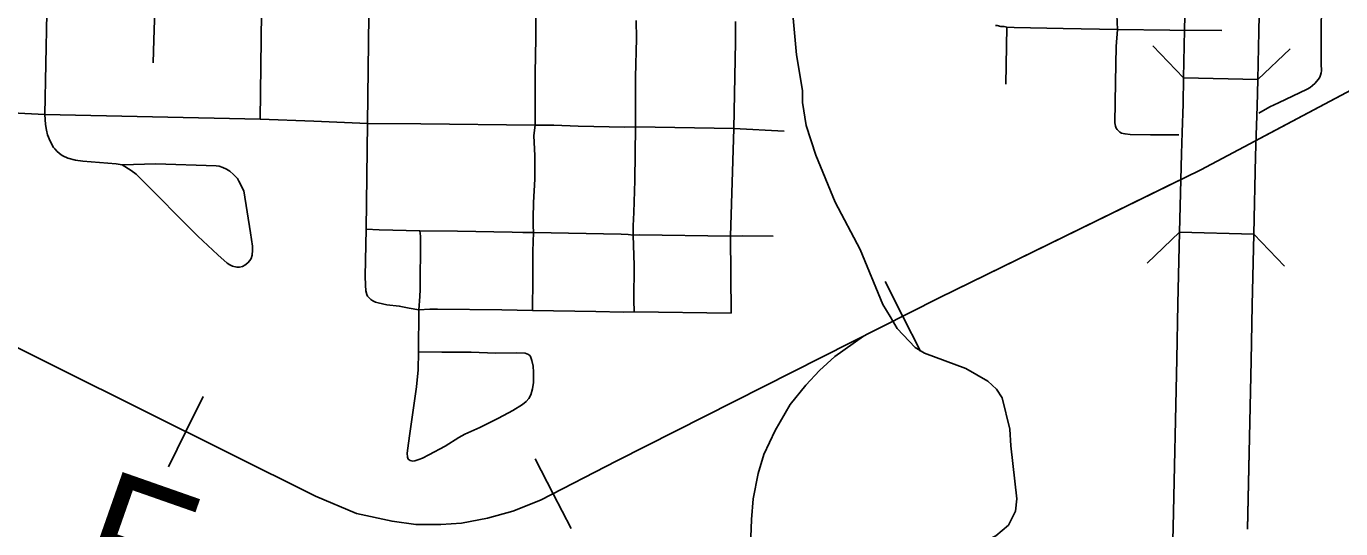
# Model space of a CAD drawing. Extents: x -19 to 366, y -4 to 359.
# Drawn here: x 154.018 to 154.856, y 188.959 to 189.279 of the extents above; entities that cross this region are included whole.
import ezdxf

# ---------------------------------------------------------------- set-up
doc = ezdxf.new("R2010")
doc.units = 0
for name, color, linetype in [('R_Contour Annot', 7, 'Continuous'), ('R_Striping', 7, 'Continuous'), ('R_Temp Easement', 7, 'Continuous'), ('R_Vert Alg', 7, 'Continuous'), ('R_Water Annot', 7, 'Continuous'), ('Sheet Fence', 7, 'Continuous')]:
    doc.layers.add(name, color=color, linetype=linetype)

msp = doc.modelspace()

# ---------------------------------------------------------------- linework, layer by layer
at = {"layer": 'R_Contour Annot'}
for p, q in [((154.75634, 189.27714), (154.75634, 189.27713)), ((154.80302, 189.24543), (154.75568, 189.24645)), ((154.75469, 189.21157), (154.75469, 189.21156)), ((154.80201, 189.20992), (154.80201, 189.20993)), ((154.75305, 189.14795), (154.80039, 189.14685)), ((154.74896, 188.95986), (154.74896, 188.95979))]:
    msp.add_line(p, q, dxfattribs=at)
for points in [[(154.75634, 189.27713), (154.75765, 189.33958)], [(154.80498, 189.33859), (154.80368, 189.27612)], [(154.75568, 189.24645), (154.75634, 189.27714)], [(154.80368, 189.27612), (154.80302, 189.24543)], [(154.75469, 189.21156), (154.75532, 189.22983), (154.75568, 189.24645)], [(154.80201, 189.20993), (154.80265, 189.2285), (154.80301, 189.24514)], [(154.75305, 189.14795), (154.75422, 189.19791), (154.75469, 189.21157)], [(154.80039, 189.14685), (154.80155, 189.19653), (154.80201, 189.20992)], [(154.74896, 188.95979), (154.75134, 189.06696), (154.75199, 189.1024), (154.75305, 189.14795)], [(154.74896, 188.95979), (154.75134, 189.06696), (154.75199, 189.1024), (154.75305, 189.14795)], [(154.7963, 188.95874), (154.79868, 189.066), (154.79933, 189.10142), (154.80039, 189.14685)], [(154.80039, 189.14685), (154.79933, 189.10142), (154.79868, 189.066), (154.7963, 188.95867)], [(154.74644, 188.86901), (154.74688, 188.87712), (154.74896, 188.95986)], [(154.74644, 188.86901), (154.74688, 188.87712), (154.74896, 188.95979)]]:
    msp.add_lwpolyline(points, dxfattribs=at)
at = {"layer": 'R_Striping'}
for points in [[(154.03342, 189.37851), (154.03233, 189.34853), (154.03111, 189.30385), (154.03083, 189.28769), (154.02969, 189.22309)], [(154.71431, 189.33909), (154.71311, 189.28657), (154.71351, 189.27741)], [(154.8445, 189.33932), (154.84378, 189.31872), (154.84334, 189.27272), (154.8434, 189.25387), (154.84359, 189.25244), (154.84358, 189.25099), (154.84339, 189.24956), (154.843, 189.24818), (154.84243, 189.24685), (154.84168, 189.24561), (154.83944, 189.24293), (154.83794, 189.24152), (154.8363, 189.24029), (154.83453, 189.23925), (154.81615, 189.23058)], [(154.09979, 189.28971), (154.09915, 189.2707), (154.09864, 189.2561)], [(154.16774, 189.28795), (154.16692, 189.2201)], [(154.23621, 189.28628), (154.23543, 189.21742)], [(154.34263, 189.2845), (154.3427, 189.27178), (154.34214, 189.24939)], [(154.40659, 189.283), (154.40679, 189.27159), (154.40613, 189.24689), (154.4063, 189.22216), (154.40613, 189.21512)], [(154.46987, 189.28247), (154.46998, 189.26923), (154.46893, 189.21406)], [(154.643, 189.2789), (154.64134, 189.27917), (154.63904, 189.2793), (154.6368, 189.27977), (154.63577, 189.27983)], [(154.643, 189.2789), (154.64222, 189.24239)], [(154.64766, 189.27852), (154.643, 189.2789)], [(154.67893, 189.27799), (154.64766, 189.27852)], [(154.71351, 189.27741), (154.67893, 189.27799)], [(154.71351, 189.27741), (154.71267, 189.26642), (154.71217, 189.24362), (154.71187, 189.21787), (154.71196, 189.21669), (154.71223, 189.21554), (154.71269, 189.21445), (154.71333, 189.21345)], [(154.74689, 189.27687), (154.71351, 189.27741)], [(154.78001, 189.27663), (154.74689, 189.27687)], [(154.34214, 189.24939), (154.3422, 189.21626)], [(154.02969, 189.22309), (153.99975, 189.22451), (153.98482, 189.22508), (153.96868, 189.22545), (153.9652, 189.22458), (153.96318, 189.22385)], [(154.81615, 189.23058), (154.81069, 189.22799), (154.80358, 189.22392)], [(154.02969, 189.22309), (154.03006, 189.21681), (154.03062, 189.21309), (154.03137, 189.2102), (154.03306, 189.20607), (154.03512, 189.20211), (154.03596, 189.20109), (154.03756, 189.19959)], [(154.16692, 189.2201), (154.02969, 189.22309)], [(154.20119, 189.21876), (154.16692, 189.2201)], [(154.23543, 189.21742), (154.20119, 189.21876)], [(154.23543, 189.21742), (154.23441, 189.14995)], [(154.26944, 189.21715), (154.23543, 189.21742)], [(154.3422, 189.21626), (154.26944, 189.21715)], [(154.3422, 189.21626), (154.34148, 189.2096), (154.34208, 189.19667), (154.34193, 189.18185)], [(154.40613, 189.21512), (154.39946, 189.21506), (154.36974, 189.21559), (154.35414, 189.21619), (154.3422, 189.21626)], [(154.40613, 189.21512), (154.40578, 189.18104)], [(154.46893, 189.21406), (154.40613, 189.21512)], [(154.46893, 189.21406), (154.46673, 189.14553)], [(154.50093, 189.21239), (154.46893, 189.21406)], [(154.75265, 189.21016), (154.73458, 189.21006), (154.72169, 189.21039), (154.71837, 189.21068), (154.7172, 189.21088), (154.71607, 189.21127), (154.71504, 189.21184), (154.71412, 189.21257), (154.71333, 189.21345)], [(154.03756, 189.19959), (154.03992, 189.19746), (154.04103, 189.19675), (154.04425, 189.1953), (154.04924, 189.19396), (154.05381, 189.19325), (154.07506, 189.19152), (154.07898, 189.19099)], [(154.07898, 189.19099), (154.10045, 189.19152), (154.13875, 189.19035), (154.14077, 189.19012), (154.14314, 189.18938), (154.1454, 189.18832), (154.14765, 189.18685), (154.14998, 189.18484)], [(154.14998, 189.18484), (154.1524, 189.18222), (154.1534, 189.1806), (154.15647, 189.17448), (154.16076, 189.14758), (154.16191, 189.13905), (154.16196, 189.13646), (154.16172, 189.13339), (154.16108, 189.13126), (154.16036, 189.12997), (154.15905, 189.1285), (154.15709, 189.12691), (154.15562, 189.12616), (154.15362, 189.12569), (154.15212, 189.12577), (154.14919, 189.12644), (154.14758, 189.12719), (154.14584, 189.1283), (154.13989, 189.13348), (154.12716, 189.14552), (154.08961, 189.18331), (154.08774, 189.18494), (154.08459, 189.18731), (154.07898, 189.19099)], [(154.34193, 189.18185), (154.34126, 189.16686), (154.34101, 189.1569), (154.34101, 189.15226), (154.34127, 189.14771)], [(154.40578, 189.18104), (154.40514, 189.16054), (154.40461, 189.15198), (154.40467, 189.14612)], [(154.23441, 189.14995), (154.23382, 189.1199), (154.23401, 189.11416), (154.23431, 189.11064), (154.23485, 189.10818), (154.23531, 189.10713)], [(154.26878, 189.14889), (154.24274, 189.14956), (154.23441, 189.14995)], [(154.26878, 189.14889), (154.26905, 189.1454), (154.26916, 189.13308), (154.26894, 189.12213), (154.26893, 189.11152), (154.26878, 189.10706), (154.26806, 189.09856)], [(154.34127, 189.14771), (154.33444, 189.14773), (154.32759, 189.14801), (154.29274, 189.14861), (154.26878, 189.14889)], [(154.34127, 189.14771), (154.34079, 189.13592), (154.34083, 189.11857), (154.34048, 189.09804)], [(154.40467, 189.14612), (154.40155, 189.1465), (154.39712, 189.1467), (154.34127, 189.14771)], [(154.46673, 189.14553), (154.40871, 189.14641), (154.40467, 189.14612)], [(154.40467, 189.14612), (154.40531, 189.12682), (154.40517, 189.10466), (154.40532, 189.09713)], [(154.49403, 189.14538), (154.47445, 189.14567), (154.46673, 189.14553)], [(154.46673, 189.14553), (154.46714, 189.09643)], [(154.26806, 189.09856), (154.2619, 189.09959), (154.25556, 189.10092), (154.24772, 189.10178), (154.24216, 189.10288), (154.24035, 189.10344), (154.23872, 189.10418), (154.23746, 189.10502), (154.23531, 189.10713)], [(154.34048, 189.09804), (154.32088, 189.09844), (154.27992, 189.09891), (154.27516, 189.0989), (154.26806, 189.09856)], [(154.26806, 189.09856), (154.26787, 189.07173)], [(154.40532, 189.09713), (154.39858, 189.09701), (154.3809, 189.09746), (154.34048, 189.09804)], [(154.46714, 189.09643), (154.40532, 189.09713)], [(154.26787, 189.07173), (154.2676, 189.06012), (154.26666, 189.04944), (154.2622, 189.0181), (154.26094, 189.01024), (154.26059, 189.00704), (154.26076, 189.00444), (154.26125, 189.00316)], [(154.34122, 189.05882), (154.34097, 189.06262), (154.34017, 189.06618), (154.33957, 189.0681), (154.33905, 189.06905), (154.338, 189.07004), (154.33701, 189.07052), (154.33582, 189.07076), (154.33058, 189.07096), (154.31692, 189.07093), (154.30139, 189.07139), (154.28273, 189.0714), (154.26787, 189.07173)], [(154.34122, 189.05882), (154.34116, 189.05217), (154.34062, 189.04807), (154.33955, 189.04432), (154.33818, 189.04189), (154.33639, 189.03993), (154.33419, 189.03819), (154.32808, 189.03428), (154.31884, 189.02945), (154.3069, 189.02347), (154.29739, 189.01912), (154.29364, 189.01701), (154.28478, 189.0116), (154.27448, 189.00594), (154.27032, 189.00391), (154.26801, 189.00294), (154.26557, 189.00216), (154.26415, 189.00201), (154.26244, 189.00231), (154.26125, 189.00316)]]:
    msp.add_lwpolyline(points, dxfattribs=at)
at = {"layer": 'R_Temp Easement'}
for points in [[(154.56865, 189.09419), (154.56396, 189.10188), (154.54948, 189.13692), (154.53357, 189.16717), (154.52109, 189.19711), (154.51505, 189.21599), (154.5127, 189.23075), (154.51275, 189.23835), (154.50892, 189.26125), (154.50441, 189.31055), (154.50069, 189.32737), (154.49495, 189.34074), (154.48287, 189.35873), (154.47208, 189.37883), (154.45546, 189.39654)], [(154.56157, 188.76879), (154.56057, 188.79726), (154.56274, 188.83294), (154.56088, 188.85256), (154.56228, 188.87006), (154.57032, 188.89872), (154.57565, 188.90915), (154.59465, 188.93027), (154.61031, 188.94138), (154.63594, 188.95439), (154.6441, 188.96123), (154.64839, 188.97012), (154.64942, 188.97803), (154.64546, 189.01171), (154.64488, 189.02242), (154.64, 189.04238), (154.63636, 189.04785), (154.63094, 189.05306), (154.6168, 189.06116), (154.59044, 189.07085), (154.58453, 189.0744), (154.57307, 189.08666), (154.56865, 189.09419)]]:
    msp.add_lwpolyline(points, dxfattribs=at)
at = {"layer": 'R_Vert Alg'}
for points in [[(154.75568, 189.24645), (154.73603, 189.26697)], [(154.82353, 189.26508), (154.80302, 189.24543)], [(154.7325, 189.12833), (154.75305, 189.14795)], [(154.80039, 189.14685), (154.82, 189.1263)]]:
    msp.add_lwpolyline(points, dxfattribs=at)
at = {"layer": 'R_Water Annot'}
for p, q in [((154.57659, 189.09433), (154.56531, 189.11664)), ((154.57659, 189.09433), (154.58787, 189.07202)), ((154.1195, 189.02078), (154.13065, 189.04316)), ((154.1195, 189.02078), (154.10835, 188.99841)), ((154.35365, 188.98121), (154.3422, 189.00344)), ((154.35365, 188.98121), (154.36509, 188.95898))]:
    msp.add_line(p, q, dxfattribs=at)
for points in [[(154.80384, 189.20757), (154.89392, 189.25531), (154.93773, 189.27527), (154.96723, 189.28735), (154.99138, 189.29607), (155.02649, 189.30674), (155.06582, 189.31658), (155.29389, 189.36829), (155.3768, 189.38699)], [(153.98273, 189.08894), (154.2021, 188.97962), (154.22823, 188.96865), (154.25098, 188.9636), (154.26614, 188.96163), (154.28215, 188.96163), (154.29536, 188.96247), (154.31193, 188.96556), (154.32794, 188.97006), (154.34563, 188.97709), (154.39423, 189.0021), (154.59983, 189.10608), (154.76668, 189.18787), (154.89392, 189.25531)], [(153.98273, 189.08894), (154.2021, 188.97962), (154.22823, 188.96865), (154.25098, 188.9636), (154.26614, 188.96163), (154.28215, 188.96163), (154.29536, 188.96247), (154.31193, 188.96556), (154.32794, 188.97006), (154.34563, 188.97709), (154.39423, 189.0021), (154.59983, 189.10608), (154.75256, 189.18095)], [(154.55162, 189.0817), (154.53332, 189.06882), (154.52358, 189.05986), (154.51489, 189.05038), (154.50489, 189.038), (154.49515, 189.02141), (154.48805, 189.00614), (154.48436, 188.99403), (154.4812, 188.97796), (154.48015, 188.9648), (154.47963, 188.94794), (154.4812, 188.81838), (154.4841, 188.67881), (154.48726, 188.52607), (154.48936, 188.37412), (154.49252, 188.22612), (154.49226, 188.20664), (154.49121, 188.1911), (154.48963, 188.17583), (154.48726, 188.16161), (154.48226, 188.14502), (154.4762, 188.12843)], [(154.55162, 189.0817), (154.53332, 189.06882), (154.52358, 189.05986), (154.51489, 189.05038), (154.50489, 189.038), (154.49515, 189.02141), (154.48805, 189.00614), (154.48436, 188.99403), (154.4812, 188.97796), (154.48015, 188.9648), (154.47963, 188.94794), (154.4812, 188.81838), (154.4841, 188.67881), (154.48496, 188.6372)]]:
    msp.add_lwpolyline(points, dxfattribs=at)
at = {"layer": 'Sheet Fence'}
for points in [[(154.11585, 1.87092), (153.9063, 10.48743), (153.69602, 19.10409), (153.48501, 27.72087), (153.27327, 36.3378), (153.0608, 44.95486), (152.84759, 53.57206), (152.63366, 62.1894), (152.419, 70.80688), (152.20362, 79.42449), (151.98751, 88.04225), (151.77068, 96.66014), (151.55312, 105.27817), (151.33484, 113.89634), (151.11584, 122.51465), (150.89612, 131.13311), (150.67568, 139.7517), (150.45452, 148.37043), (150.23264, 156.98931), (150.01005, 165.60832), (149.78674, 174.22748), (149.56272, 182.84677), (149.33799, 191.46621), (149.11254, 200.0858), (148.88638, 208.70552), (148.65952, 217.32539), (148.43194, 225.9454), (148.20366, 234.56555), (147.97466, 243.18584), (147.74497, 251.80628), (147.51457, 260.42687), (147.28346, 269.04759), (147.05165, 277.66846), (146.81914, 286.28948), (146.58593, 294.91064), (146.35202, 303.53194), (146.11742, 312.15339), (145.88211, 320.77499), (145.64611, 329.39673), (145.40941, 338.01861), (145.17202, 346.64065)], [(0, 180.89994), (7.12284, 180.90436), (14.24566, 180.9176), (21.36847, 180.93968), (28.49124, 180.97058), (35.61397, 181.01031), (42.73664, 181.05888), (49.85925, 181.11627), (56.98178, 181.18249), (64.10422, 181.25754), (71.22656, 181.34142), (78.3488, 181.43413), (85.47091, 181.53567), (92.5929, 181.64603), (99.71474, 181.76523), (106.83643, 181.89325), (113.95795, 182.0301), (121.0793, 182.17578), (128.20046, 182.33029), (135.32143, 182.49362), (142.44218, 182.66579), (149.56272, 182.84677), (156.68303, 183.03659), (163.8031, 183.23523), (170.92291, 183.4427), (178.04247, 183.65899), (185.16175, 183.88411), (192.28074, 184.11805), (199.39944, 184.36082), (206.51784, 184.61242), (213.63591, 184.87283), (220.75366, 185.14207), (227.87107, 185.42014), (234.98813, 185.70702), (242.10483, 186.00273), (249.22115, 186.30726), (256.33709, 186.62061), (263.45264, 186.94279), (270.56779, 187.27378), (277.68251, 187.61359), (284.79682, 187.96222), (291.91068, 188.31967), (299.02409, 188.68594), (306.13705, 189.06103), (313.24954, 189.44494), (320.36154, 189.83766), (327.47305, 190.23919), (334.58406, 190.64954), (341.69455, 191.06871)]]:
    msp.add_spline(points, degree=3, dxfattribs=at)

# ---------------------------------------------------------------- texts
at = {"layer": 'R_Temp Easement'}
msp.add_text('Fourche', height=0.08, rotation=340.67444, dxfattribs=at).set_placement((154.04446, 188.92241))

doc.saveas('drawing.dxf')
